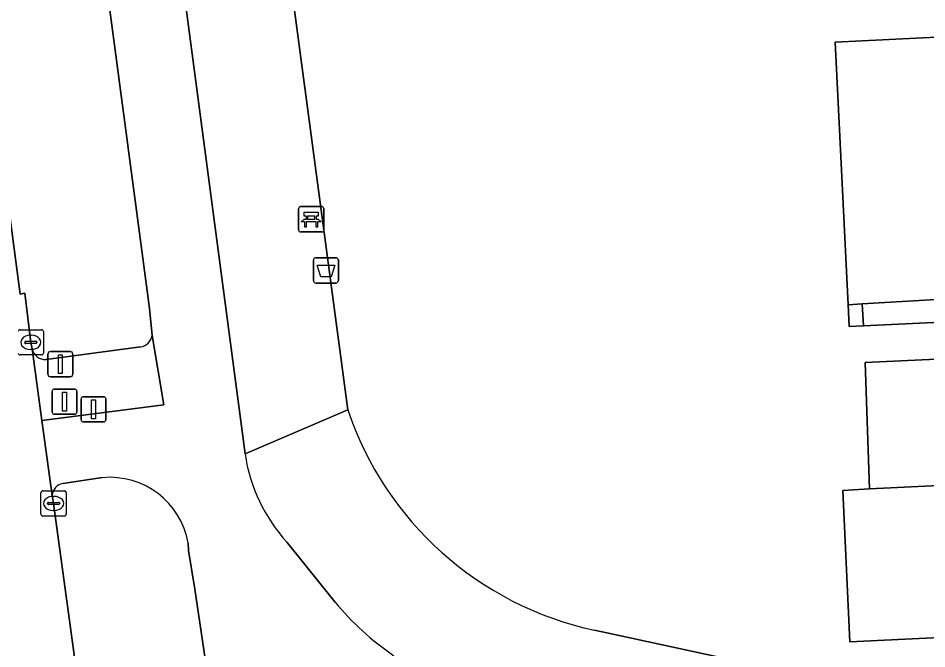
# Model space of a CAD drawing. Extents: x 161084 to 161928, y 385354 to 386522.
# Drawn here: x 161142.24 to 161178.24, y 386175.9 to 386200.9 of the extents above; entities that cross this region are included whole.
import ezdxf

# ---------------------------------------------------------------- set-up
doc = ezdxf.new("R2010")
doc.units = 0
for name, color, linetype in [('IMGEO_Afvalbak', 7, 'Continuous'), ('IMGEO_Bank', 7, 'Continuous'), ('IMGEO_Berm_groen', 7, 'Continuous'), ('IMGEO_Drukknoppaal', 7, 'Continuous'), ('IMGEO_Erf', 7, 'Continuous'), ('IMGEO_Fietspad_gesloten', 7, 'Continuous'), ('IMGEO_Kolk', 7, 'Continuous'), ('IMGEO_Muur', 7, 'Continuous'), ('IMGEO_OVBaan_gesloten', 7, 'Continuous'), ('IMGEO_Pand', 7, 'Continuous'), ('IMGEO_Parkeervlak_open', 7, 'Continuous'), ('IMGEO_Rijbaan_lokaal_open', 7, 'Continuous'), ('IMGEO_Verkeerseiland_groen', 7, 'Continuous'), ('IMGEO_Verkeersregelinstallatiepaal', 7, 'Continuous'), ('IMGEO_Voetpad_open', 7, 'Continuous')]:
    doc.layers.add(name, color=color, linetype=linetype)

msp = doc.modelspace()

# ---------------------------------------------------------------- linework, layer by layer
at = {"layer": 'IMGEO_Afvalbak'}
for p, q in [((161153.933, 386190.505), (161153.933, 386191.305)), ((161153.933, 386191.305), (161153.933, 386190.505)), ((161154.033, 386191.405), (161154.823, 386191.405)), ((161154.823, 386191.405), (161154.033, 386191.405)), ((161154.923, 386191.305), (161154.923, 386190.505)), ((161154.923, 386190.505), (161154.923, 386191.305)), ((161154.823, 386190.405), (161154.033, 386190.405)), ((161154.033, 386190.405), (161154.823, 386190.405))]:
    msp.add_line(p, q, dxfattribs=at)
msp.add_lwpolyline([(161154.076, 386191.119), (161154.78, 386191.119), (161154.631, 386190.649), (161154.225, 386190.649), (161154.076, 386191.119)], dxfattribs=at)
for centre, start, end in [((161154.033, 386191.305), 90, 180), ((161154.033, 386191.305), 90, 180), ((161154.823, 386191.305), 0, 90), ((161154.823, 386191.305), 360, 90), ((161154.033, 386190.505), 180, 270), ((161154.033, 386190.505), 180, 270), ((161154.823, 386190.505), 270, 0), ((161154.823, 386190.505), 270, 0)]:
    msp.add_arc(centre, 0.1, start, end, dxfattribs=at)
at = {"layer": 'IMGEO_Bank'}
for p, q in [((161153.346, 386192.507), (161153.346, 386193.348)), ((161153.346, 386193.348), (161153.346, 386192.507)), ((161153.421, 386193.432), (161154.262, 386193.432)), ((161154.262, 386193.432), (161153.421, 386193.432)), ((161154.346, 386193.357), (161154.346, 386192.516)), ((161154.346, 386192.516), (161154.346, 386193.357)), ((161153.655, 386192.938), (161153.655, 386193.044)), ((161153.699, 386193.044), (161153.699, 386192.938)), ((161153.987, 386193.05), (161153.705, 386193.05)), ((161153.993, 386192.938), (161153.993, 386193.044)), ((161154.037, 386193.044), (161154.037, 386192.938)), ((161154.043, 386192.83), (161153.65, 386192.83)), ((161153.705, 386192.932), (161153.987, 386192.932)), ((161154.271, 386192.432), (161153.43, 386192.432)), ((161153.43, 386192.432), (161154.271, 386192.432))]:
    msp.add_line(p, q, dxfattribs=at)
for points in [[(161153.649, 386193.05), (161153.563, 386193.05), (161153.563, 386193.211), (161154.126, 386193.211), (161154.126, 386193.05), (161154.043, 386193.05)], [(161153.593, 386192.83), (161153.451, 386192.83), (161153.563, 386192.932), (161153.649, 386192.932)], [(161153.643, 386192.823), (161153.643, 386192.616), (161153.6, 386192.616), (161153.6, 386192.823)], [(161154.043, 386192.932), (161154.126, 386192.932), (161154.238, 386192.83), (161154.099, 386192.83)], [(161154.093, 386192.823), (161154.093, 386192.616), (161154.049, 386192.616), (161154.049, 386192.823)]]:
    msp.add_lwpolyline(points, dxfattribs=at)
for centre, radius, start, end in [((161153.424, 386193.354), 0.0779, 92.4484, 184.2845), ((161153.424, 386193.354), 0.0779, 92.4484, 184.2845), ((161154.268, 386193.354), 0.0779, 2.4484, 94.2845), ((161154.268, 386193.354), 0.0779, 2.4484, 94.2845), ((161153.648, 386193.043), 0.00671, 2.8957, 87.1043), ((161153.705, 386193.043), 0.00671, 92.8957, 177.1043), ((161153.987, 386193.043), 0.00671, 2.8957, 87.1043), ((161154.044, 386193.043), 0.00671, 92.8957, 177.1043), ((161153.593, 386192.823), 0.00671, 2.8957, 87.1043), ((161153.65, 386192.823), 0.00671, 92.8957, 177.1043), ((161153.648, 386192.939), 0.00671, 272.8957, 357.1043), ((161153.705, 386192.939), 0.00671, 182.8957, 267.1043), ((161153.987, 386192.939), 0.00671, 272.8957, 357.1043), ((161154.044, 386192.939), 0.00671, 182.8957, 267.1043), ((161154.042, 386192.823), 0.00671, 2.8957, 87.1043), ((161154.099, 386192.823), 0.00671, 92.8957, 177.1043), ((161153.424, 386192.51), 0.0779, 182.4484, 274.2845), ((161153.424, 386192.51), 0.0779, 182.4484, 274.2845), ((161154.268, 386192.51), 0.0779, 272.4484, 4.2845), ((161154.268, 386192.51), 0.0779, 272.4484, 4.2845)]:
    msp.add_arc(centre, radius, start, end, dxfattribs=at)
at = {"layer": 'IMGEO_Berm_groen'}
for points in [[(161131.56, 386309.52), (161126.758, 386308.896), (161129.173, 386290.962), (161128.968, 386290.953), (161135.789, 386239.351), (161142.317, 386189.967), (161142.498, 386190.008), (161142.737, 386188.053), (161142.794, 386187.796)], [(161147.542, 386188.325), (161147.443, 386189.396), (161147.126, 386191.789), (161141.742, 386232.233), (161133.355, 386295.945), (161132.652, 386301.264), (161131.56, 386309.52)], [(161143.339, 386187.376), (161147.085, 386187.875)]]:
    msp.add_lwpolyline(points, dxfattribs=at)
for centre, radius, start, end in [((161147.007, 386188.411), 0.542, 278.2638, 350.8519), ((161143.299, 386187.888), 0.514, 190.331, 274.4303)]:
    msp.add_arc(centre, radius, start, end, dxfattribs=at)
at = {"layer": 'IMGEO_Drukknoppaal'}
for p, q in [((161144.726, 386184.998), (161144.726, 386185.798)), ((161144.726, 386185.798), (161144.726, 386184.998)), ((161144.826, 386185.898), (161145.616, 386185.898)), ((161145.616, 386185.898), (161144.826, 386185.898)), ((161145.716, 386185.798), (161145.716, 386184.998)), ((161145.716, 386184.998), (161145.716, 386185.798)), ((161145.616, 386184.898), (161144.826, 386184.898)), ((161144.826, 386184.898), (161145.616, 386184.898))]:
    msp.add_line(p, q, dxfattribs=at)
msp.add_lwpolyline([(161145.146, 386185.773), (161145.296, 386185.773), (161145.296, 386185.023), (161145.146, 386185.023), (161145.146, 386185.773)], dxfattribs=at)
for centre, start, end in [((161144.826, 386185.798), 90, 180), ((161144.826, 386185.798), 90, 180), ((161145.616, 386185.798), 0, 90), ((161145.616, 386185.798), 360, 90), ((161144.826, 386184.998), 180, 270), ((161144.826, 386184.998), 180, 270), ((161145.616, 386184.998), 270, 0), ((161145.616, 386184.998), 270, 0)]:
    msp.add_arc(centre, 0.1, start, end, dxfattribs=at)
at = {"layer": 'IMGEO_Erf'}
for points in [[(161184.857, 386215.945), (161165.321, 386214.98), (161164.176, 386214.923), (161163.886, 386214.909), (161163.365, 386225.448), (161163.323, 386226.298), (161163.833, 386226.323), (161163.875, 386225.473), (161167.739, 386225.664), (161167.08, 386238.49), (161162.11, 386237.842), (161159.403, 386237.489), (161148.529, 386236.07), (161155.298, 386185.381)], [(161165.074, 386176.642), (161191.619, 386170.891), (161194.049, 386170.442), (161197.566, 386170.043), (161197.463, 386172.3), (161192.936, 386172.059), (161192.743, 386177.025), (161175.183, 386176.179), (161174.911, 386182.175), (161175.958, 386182.249), (161175.789, 386187.259), (161196.702, 386188.228), (161196.834, 386188.234), (161196.792, 386189.714), (161175.721, 386188.703), (161175.16, 386188.675), (161175.117, 386189.544), (161174.603, 386199.953), (161179.952, 386200.218), (161179.766, 386203.968), (161181.001, 386204.029), (161180.908, 386205.901), (161185.343, 386206.121), (161184.857, 386215.945)]]:
    msp.add_lwpolyline(points, dxfattribs=at)
msp.add_arc((161167.85, 386189.585), 13.238, 198.5182, 257.8933, dxfattribs=at)
at = {"layer": 'IMGEO_Fietspad_gesloten'}
for points in [[(161136.311, 386296.298), (161135.62, 386301.6), (161132.652, 386301.264), (161133.355, 386295.945), (161141.742, 386232.233), (161147.126, 386191.789), (161147.443, 386189.396), (161147.542, 386188.325), (161148.013, 386185.569), (161143.177, 386184.95), (161143.585, 386181.982)], [(161151.223, 386183.631), (161150.02, 386192.801), (161136.311, 386296.298)], [(161144.001, 386182.46), (161145.572, 386182.689)], [(161148.969, 386180.097), (161148.99, 386179.802), (161149.24, 386178.271), (161150.809, 386167.672)], [(161154.782, 386177.765), (161152.889, 386180.119)]]:
    msp.add_lwpolyline(points, dxfattribs=at)
for centre, radius, start, end in [((161157.861, 386184.629), 6.712, 188.5476, 222.2093), ((161145.868, 386179.554), 3.148, 9.9224, 95.3885), ((161144.102, 386181.953), 0.517, 101.202, 176.7324), ((161163.663, 386185.125), 11.534, 219.6494, 235.4408)]:
    msp.add_arc(centre, radius, start, end, dxfattribs=at)
at = {"layer": 'IMGEO_Kolk'}
for p, q in [((161142.311, 386188.553), (161143.163, 386188.553)), ((161142.724, 386188.333), (161142.749, 386188.333)), ((161143.237, 386188.479), (161143.237, 386187.627)), ((161142.495, 386188.047), (161142.495, 386188.059)), ((161142.933, 386188.01), (161142.535, 386188.01)), ((161142.538, 386188.096), (161142.936, 386188.096)), ((161142.979, 386188.059), (161142.979, 386188.047)), ((161142.747, 386187.773), (161142.722, 386187.773)), ((161143.163, 386187.553), (161142.311, 386187.553)), ((161143.214, 386182.167), (161144.066, 386182.167)), ((161143.139, 386181.241), (161143.139, 386182.093)), ((161143.627, 386181.947), (161143.652, 386181.947)), ((161144.14, 386182.093), (161144.14, 386181.241)), ((161143.398, 386181.661), (161143.398, 386181.673)), ((161143.836, 386181.624), (161143.438, 386181.624)), ((161143.441, 386181.71), (161143.839, 386181.71)), ((161143.882, 386181.673), (161143.882, 386181.661)), ((161144.066, 386181.167), (161143.214, 386181.167)), ((161143.65, 386181.387), (161143.625, 386181.387))]:
    msp.add_line(p, q, dxfattribs=at)
for points in [[(161142.311, 386188.553), (161143.163, 386188.553)], [(161143.237, 386188.479), (161143.237, 386187.627)], [(161143.163, 386187.553), (161142.311, 386187.553)], [(161143.214, 386182.167), (161144.066, 386182.167)], [(161143.139, 386181.241), (161143.139, 386182.093)], [(161144.14, 386182.093), (161144.14, 386181.241)], [(161144.066, 386181.167), (161143.214, 386181.167)]]:
    msp.add_lwpolyline(points, dxfattribs=at)
for centre, radius, start, end in [((161142.313, 386188.477), 0.0765, 91.552, 178.448), ((161142.313, 386188.477), 0.0765, 91.552, 178.448), ((161143.161, 386188.477), 0.0765, 1.552, 88.448), ((161143.161, 386188.477), 0.0765, 1.552, 88.448), ((161142.535, 386188.056), 0.0403, 85.8775, 175.7526), ((161142.532, 386188.046), 0.0366, 178.938, 274.7102), ((161142.936, 386188.053), 0.043, 264.8664, 352.4533), ((161142.94, 386188.058), 0.0386, 1.7309, 96.639), ((161142.313, 386187.629), 0.0765, 181.552, 268.448), ((161142.313, 386187.629), 0.0765, 181.552, 268.448), ((161143.161, 386187.629), 0.0765, 271.552, 358.448), ((161143.161, 386187.629), 0.0765, 271.552, 358.448), ((161143.216, 386182.091), 0.0765, 91.552, 178.448), ((161143.216, 386182.091), 0.0765, 91.552, 178.448), ((161144.064, 386182.091), 0.0765, 1.552, 88.448), ((161144.064, 386182.091), 0.0765, 1.552, 88.448), ((161143.438, 386181.67), 0.0403, 85.8775, 175.7526), ((161143.435, 386181.66), 0.0366, 178.938, 274.7102), ((161143.839, 386181.667), 0.043, 264.8664, 352.4533), ((161143.843, 386181.672), 0.0386, 1.7309, 96.639), ((161143.216, 386181.243), 0.0765, 181.552, 268.448), ((161143.216, 386181.243), 0.0765, 181.552, 268.448), ((161144.064, 386181.243), 0.0765, 271.552, 358.448), ((161144.064, 386181.243), 0.0765, 271.552, 358.448)]:
    msp.add_arc(centre, radius, start, end, dxfattribs=at)
for centre, major_axis, ratio, start_param, end_param in [((161142.723, 386188.053), (-0.387, 0.002), 0.722429, 4.712389, 7.853982), ((161142.748, 386188.053), (-0.39, 0.002), 0.717154, 1.570796, 4.712389), ((161143.626, 386181.667), (-0.387, 0.002), 0.722429, 4.712389, 7.853982), ((161143.651, 386181.667), (-0.39, 0.002), 0.717154, 1.570796, 4.712389)]:
    msp.add_ellipse(centre, major_axis=major_axis, ratio=ratio, start_param=start_param, end_param=end_param, dxfattribs=at)
at = {"layer": 'IMGEO_Muur'}
msp.add_lwpolyline([(161175.677, 386189.577), (161175.117, 386189.544), (161175.16, 386188.675), (161175.721, 386188.703)], close=True, dxfattribs=at)
at = {"layer": 'IMGEO_OVBaan_gesloten'}
msp.add_lwpolyline([(161147.793, 386150.726), (161146.819, 386158.091), (161146.594, 386159.817), (161144.965, 386171.901), (161143.64, 386181.667), (161143.585, 386181.982), (161143.177, 386184.95), (161142.794, 386187.796), (161142.737, 386188.053), (161142.498, 386190.008), (161142.317, 386189.967), (161135.789, 386239.351), (161128.968, 386290.953), (161128.924, 386291.151), (161123.722, 386290.484), (161131.935, 386228.203), (161140.774, 386160.649), (161167.141, 385959.129)], dxfattribs=at)
at = {"layer": 'IMGEO_Pand'}
msp.add_lwpolyline([(161179.952, 386200.218), (161174.603, 386199.953), (161175.117, 386189.544), (161175.677, 386189.577), (161195.522, 386190.749)], dxfattribs=at)
at = {"layer": 'IMGEO_Parkeervlak_open'}
msp.add_lwpolyline([(161196.702, 386188.228), (161175.789, 386187.259), (161175.958, 386182.249), (161196.919, 386183.246)], close=True, dxfattribs=at)
at = {"layer": 'IMGEO_Rijbaan_lokaal_open'}
msp.add_lwpolyline([(161220.92, 386184.397), (161220.066, 386184.346), (161201.393, 386183.458), (161199.766, 386183.381), (161197.069, 386183.253), (161196.919, 386183.246), (161175.958, 386182.249), (161174.911, 386182.175), (161175.183, 386176.179), (161192.743, 386177.025), (161197.237, 386177.236), (161199.276, 386177.332), (161220.297, 386178.318), (161221.147, 386178.378)], close=True, dxfattribs=at)
at = {"layer": 'IMGEO_Verkeerseiland_groen'}
for points in [[(161145.572, 386182.689), (161144.001, 386182.46)], [(161143.585, 386181.982), (161143.64, 386181.667), (161144.965, 386171.901)], [(161149.24, 386178.271), (161148.99, 386179.802), (161148.969, 386180.097)], [(161150.809, 386167.672), (161149.24, 386178.271)]]:
    msp.add_lwpolyline(points, dxfattribs=at)
for centre, radius, start, end in [((161145.868, 386179.554), 3.148, 9.9224, 95.3885), ((161144.102, 386181.953), 0.517, 101.202, 176.7324)]:
    msp.add_arc(centre, radius, start, end, dxfattribs=at)
at = {"layer": 'IMGEO_Verkeersregelinstallatiepaal'}
for p, q in [((161143.413, 386186.789), (161143.413, 386187.589)), ((161143.413, 386187.589), (161143.413, 386186.789)), ((161143.513, 386187.689), (161144.303, 386187.689)), ((161144.303, 386187.689), (161143.513, 386187.689)), ((161144.403, 386187.589), (161144.403, 386186.789)), ((161144.403, 386186.789), (161144.403, 386187.589)), ((161144.303, 386186.689), (161143.513, 386186.689)), ((161143.513, 386186.689), (161144.303, 386186.689)), ((161143.677, 386186.202), (161144.467, 386186.202)), ((161144.467, 386186.202), (161143.677, 386186.202)), ((161143.577, 386185.302), (161143.577, 386186.102)), ((161143.577, 386186.102), (161143.577, 386185.302)), ((161144.567, 386186.102), (161144.567, 386185.302)), ((161144.567, 386185.302), (161144.567, 386186.102)), ((161144.467, 386185.202), (161143.677, 386185.202)), ((161143.677, 386185.202), (161144.467, 386185.202))]:
    msp.add_line(p, q, dxfattribs=at)
for points in [[(161143.833, 386187.564), (161143.983, 386187.564), (161143.983, 386186.814), (161143.833, 386186.814), (161143.833, 386187.564)], [(161143.997, 386186.077), (161144.147, 386186.077), (161144.147, 386185.327), (161143.997, 386185.327), (161143.997, 386186.077)]]:
    msp.add_lwpolyline(points, dxfattribs=at)
for centre, start, end in [((161143.513, 386187.589), 90, 180), ((161143.513, 386187.589), 90, 180), ((161144.303, 386187.589), 0, 90), ((161144.303, 386187.589), 360, 90), ((161143.513, 386186.789), 180, 270), ((161143.513, 386186.789), 180, 270), ((161144.303, 386186.789), 270, 0), ((161144.303, 386186.789), 270, 0), ((161143.677, 386186.102), 90, 180), ((161143.677, 386186.102), 90, 180), ((161144.467, 386186.102), 0, 90), ((161144.467, 386186.102), 360, 90), ((161143.677, 386185.302), 180, 270), ((161143.677, 386185.302), 180, 270), ((161144.467, 386185.302), 270, 0), ((161144.467, 386185.302), 270, 0)]:
    msp.add_arc(centre, 0.1, start, end, dxfattribs=at)
at = {"layer": 'IMGEO_Voetpad_open'}
for points in [[(161148.529, 386236.07), (161148.263, 386238.071), (161140.735, 386294.809), (161140.685, 386295.149), (161140.536, 386296.162), (161138.33, 386312.926), (161136.424, 386311.01), (161136.269, 386310.899), (161136.33, 386310.159), (161134.536, 386309.914), (161135.62, 386301.6), (161136.311, 386296.298), (161150.02, 386192.801), (161151.223, 386183.631), (161155.298, 386185.381)], [(161200.922, 386193.553), (161200.727, 386199.211), (161196.896, 386199.023), (161195.124, 386198.936), (161195.166, 386198.131), (161195.522, 386190.749), (161175.677, 386189.577), (161175.721, 386188.703), (161196.792, 386189.714), (161196.834, 386188.234), (161196.702, 386188.228), (161196.919, 386183.246), (161197.069, 386183.253), (161199.766, 386183.381), (161199.29, 386193.477)]]:
    msp.add_lwpolyline(points, close=True, dxfattribs=at)
for points in [[(161142.794, 386187.796), (161143.177, 386184.95), (161148.013, 386185.569), (161147.542, 386188.325)], [(161147.085, 386187.875), (161143.339, 386187.376)], [(161155.298, 386185.381), (161151.223, 386183.631)], [(161152.889, 386180.119), (161154.782, 386177.765)], [(161217.375, 386169.663), (161202.255, 386169.63), (161199.62, 386169.807), (161197.566, 386170.043), (161194.049, 386170.442), (161191.619, 386170.891), (161165.074, 386176.642)]]:
    msp.add_lwpolyline(points, dxfattribs=at)
for centre, radius, start, end in [((161147.007, 386188.411), 0.542, 278.2638, 350.8519), ((161143.299, 386187.888), 0.514, 190.331, 274.4303), ((161167.85, 386189.585), 13.238, 198.5182, 257.8933), ((161157.861, 386184.629), 6.712, 188.5476, 222.2093), ((161163.663, 386185.125), 11.534, 219.6494, 235.4408)]:
    msp.add_arc(centre, radius, start, end, dxfattribs=at)

doc.saveas('drawing.dxf')
